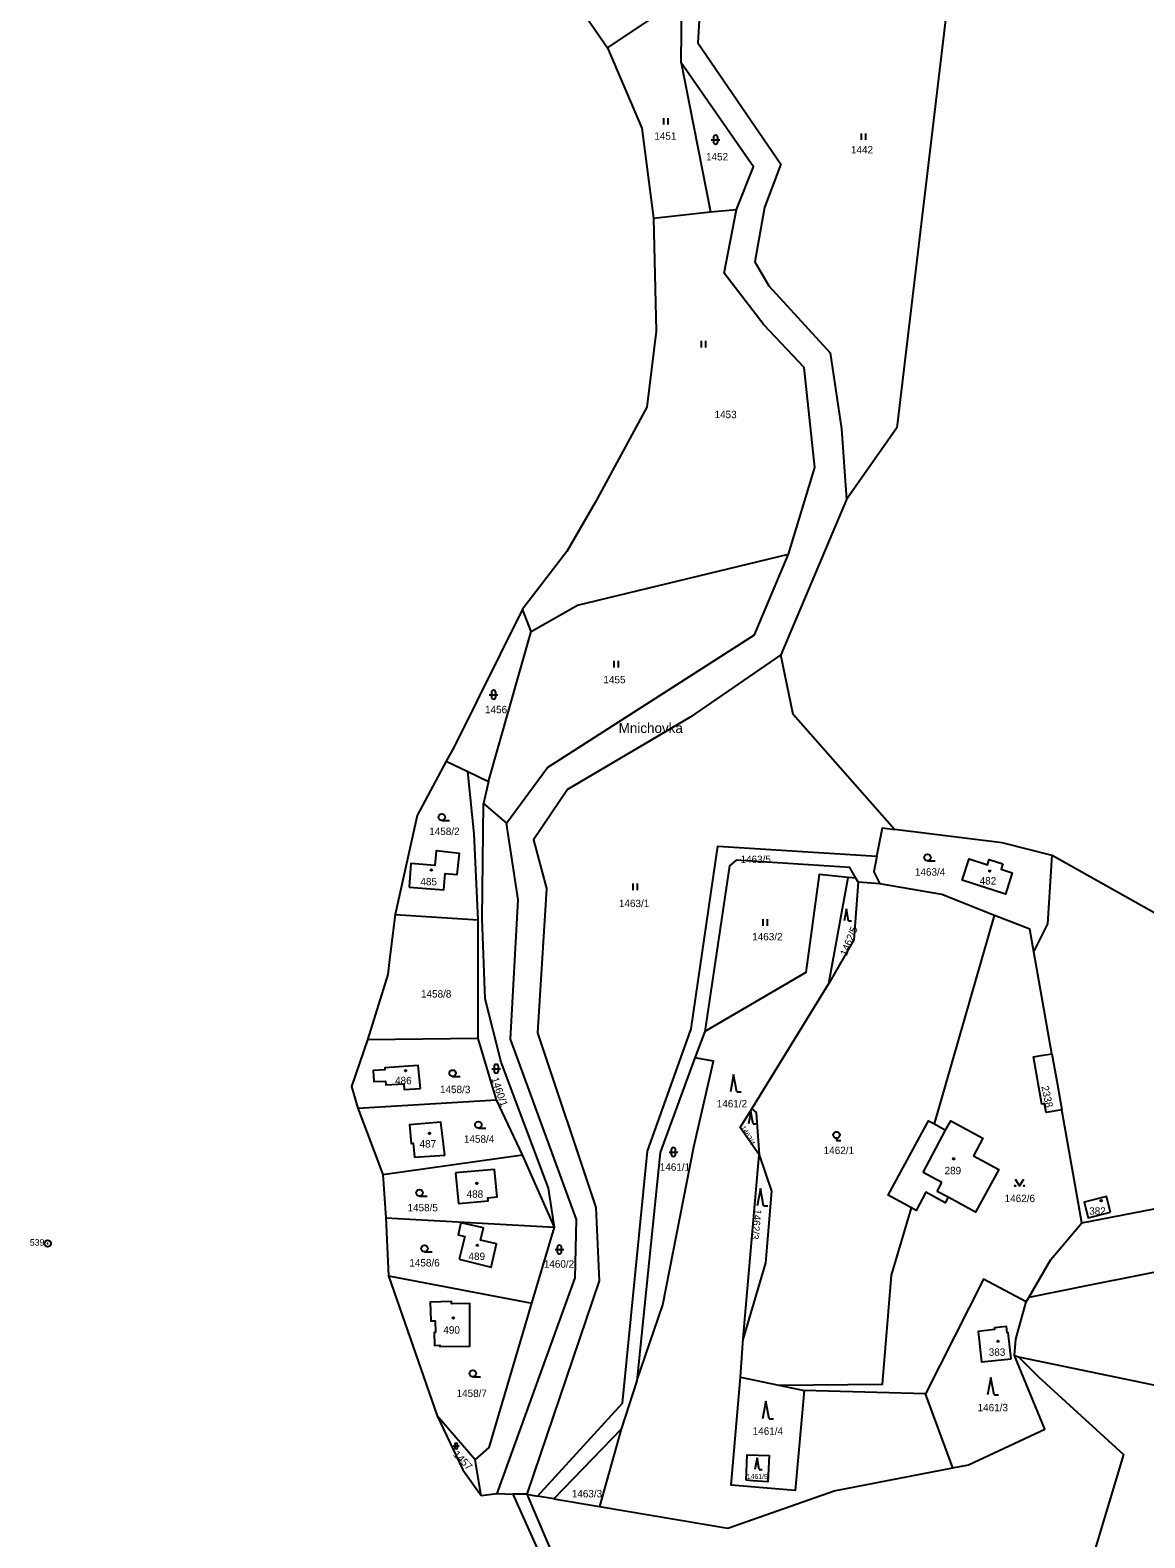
# Model space of a CAD drawing. Extents: x -725728 to -720881, y -1068679 to -1063504.
# Drawn here: x -723770.1 to -723514.8, y -1066391.7 to -1066046.1 of the extents above; entities that cross this region are included whole.
import ezdxf

# ---------------------------------------------------------------- set-up
doc = ezdxf.new("R2010")
doc.units = 0
for name, color, linetype in [('Hranice parcel', 7, 'Continuous'), ('Parcelní čísla', 7, 'Continuous'), ('Pop  PČ popisy', 7, 'Continuous'), ('Vnitřní kresba', 7, 'Continuous'), ('Značky bodu BP', 7, 'Continuous'), ('Značky budov', 7, 'Continuous'), ('Značky kultur', 7, 'Continuous')]:
    doc.layers.add(name, color=color, linetype=linetype)

# ---------------------------------------------------------------- blocks, each defined once
blk = doc.blocks.new('1.01_1')
at = {"layer": 'Značky bodu BP'}
for radius in [0.075, 0.003]:
    blk.add_circle((0, 0), radius, dxfattribs=at)
blk = doc.blocks.new('4.02_3')
at = {"layer": 'Značky budov'}
blk.add_circle((-0.001, 0), 0.0175, dxfattribs=at)
blk = doc.blocks.new('4.02_4')
at = {"layer": 'Značky budov'}
blk.add_circle((-0.001, 0), 0.0175, dxfattribs=at)
blk = doc.blocks.new('3.16_2')
at = {"layer": 'Značky kultur'}
for p, q in [((-0.1, 0.1), (0.1, 0.1)), ((-0.05, 0.15), (-0.05, 0.05)), ((0.05, 0.05), (0.05, 0.15))]:
    blk.add_line(p, q, dxfattribs=at)
for centre, start, end in [((0, 0.15), 0, 180), ((0, 0.05), 180, 359.9879)]:
    blk.add_arc(centre, 0.05, start, end, dxfattribs=at)
blk = doc.blocks.new('3.16_3')
at = {"layer": 'Značky kultur'}
for p, q in [((-0.1, 0.1), (0.1, 0.1)), ((-0.05, 0.15), (-0.05, 0.05)), ((0.05, 0.05), (0.05, 0.15))]:
    blk.add_line(p, q, dxfattribs=at)
for centre, start, end in [((0, 0.15), 0, 180), ((0, 0.05), 180, 359.9879)]:
    blk.add_arc(centre, 0.05, start, end, dxfattribs=at)
blk = doc.blocks.new('3.16_4')
at = {"layer": 'Značky kultur'}
for p, q in [((-0.067, 0.067), (0.067, 0.067)), ((-0.034, 0.101), (-0.034, 0.033)), ((0.033, 0.033), (0.033, 0.101))]:
    blk.add_line(p, q, dxfattribs=at)
for centre, start, end in [((0, 0.1), 0, 180), ((0, 0.033), 180, 359.9879)]:
    blk.add_arc(centre, 0.0335, start, end, dxfattribs=at)
blk = doc.blocks.new('3.04_2')
at = {"layer": 'Značky kultur'}
blk.add_line((0.001, 0), (0.176, 0), dxfattribs=at)
blk.add_circle((0.001, 0.075), 0.075, dxfattribs=at)
blk = doc.blocks.new('3.08_1')
at = {"layer": 'Značky kultur'}
for p, q in [((0, 0.4), (-0.075, 0)), ((0.075, 0), (0, 0.4)), ((0.075, 0), (0.175, 0))]:
    blk.add_line(p, q, dxfattribs=at)
blk = doc.blocks.new('3.08_2')
at = {"layer": 'Značky kultur'}
for p, q in [((0, 0.4), (-0.075, 0)), ((0.075, 0), (0, 0.4)), ((0.075, 0), (0.175, 0))]:
    blk.add_line(p, q, dxfattribs=at)
blk = doc.blocks.new('3.05_1')
at = {"layer": 'Značky kultur'}
for p, q in [((0, 0.05), (0, 0)), ((0, 0), (0.1, 0))]:
    blk.add_line(p, q, dxfattribs=at)
blk.add_circle((0, 0.125), 0.075, dxfattribs=at)
blk = doc.blocks.new('3.08_3')
at = {"layer": 'Značky kultur'}
for p, q in [((0, 0.268), (-0.05, 0)), ((0.05, 0), (0, 0.268)), ((0.05, 0), (0.117, 0))]:
    blk.add_line(p, q, dxfattribs=at)
blk = doc.blocks.new('3.14_1')
at = {"layer": 'Značky kultur'}
blk.add_lwpolyline([(-0.1, 0.15), (0, 0), (0.1, 0.15)], dxfattribs=at)
for centre in [(-0.1, 0), (0.1, 0)]:
    blk.add_circle(centre, 0.01, dxfattribs=at)
blk = doc.blocks.new('3.06_1')
at = {"layer": 'Značky kultur'}
for p, q in [((-0.051, 0), (-0.051, 0.15)), ((0.049, 0), (0.049, 0.15))]:
    blk.add_line(p, q, dxfattribs=at)
blk = doc.blocks.new('3.06_2')
at = {"layer": 'Značky kultur'}
for p, q in [((-0.051, 0), (-0.051, 0.15)), ((0.049, 0), (0.049, 0.15))]:
    blk.add_line(p, q, dxfattribs=at)

msp = doc.modelspace()

# ---------------------------------------------------------------- linework, layer by layer
at = {"layer": 'Hranice parcel'}
for p, q in [((-723657.42, -1066021.66), (-723637.9, -1066050.19)), ((-723637.9, -1066050.19), (-723620.88, -1066038.78)), ((-723621.04, -1066053.65), (-723620.88, -1066038.78)), ((-723621.04, -1066053.65), (-723614.26, -1066087.74)), ((-723627.37, -1066089.23), (-723614.26, -1066087.74)), ((-723614.26, -1066087.74), (-723608.35, -1066087.21)), ((-723627.37, -1066089.23), (-723626.75, -1066115.14)), ((-723583.15, -1066153.73), (-723598.2, -1066189.32)), ((-723657.35, -1066178.8), (-723673.02, -1066210.37)), ((-723655.38, -1066183.94), (-723657.35, -1066178.8)), ((-723665.14, -1066218.31), (-723655.38, -1066183.94)), ((-723673.02, -1066210.37), (-723674.81, -1066213.69)), ((-723674.81, -1066213.69), (-723669.89, -1066216.04)), ((-723669.89, -1066216.04), (-723665.14, -1066218.31)), ((-723665.14, -1066218.31), (-723666.25, -1066223.39)), ((-723666.25, -1066223.39), (-723660.99, -1066227.86)), ((-723472.65, -1066270.88), (-723536.02, -1066235.3)), ((-723587.19, -1066264.58), (-723582.79, -1066240.31)), ((-723580.99, -1066240.5), (-723582.79, -1066240.31)), ((-723580.46, -1066241.43), (-723580.99, -1066240.5)), ((-723575.53, -1066241.81), (-723580.46, -1066241.43)), ((-723686.47, -1066248.79), (-723687.76, -1066259.13)), ((-723686.47, -1066248.79), (-723667.46, -1066250.03)), ((-723667.46, -1066277.21), (-723667.46, -1066250.03)), ((-723563.01, -1066296.81), (-723549.24, -1066249)), ((-723536.1, -1066280.71), (-723540.22, -1066257.35)), ((-723604.82, -1066293.31), (-723587.19, -1066264.58)), ((-723667.46, -1066277.21), (-723692.86, -1066277.53)), ((-723663.29, -1066291.26), (-723667.46, -1066277.21)), ((-723615.57, -1066275.59), (-723617.86, -1066281.62)), ((-723695.03, -1066293.18), (-723663.29, -1066291.26)), ((-723657.32, -1066303.88), (-723663.29, -1066291.26)), ((-723695.03, -1066293.18), (-723689.33, -1066308.38)), ((-723529.28, -1066319.44), (-723533.84, -1066293.56)), ((-723689.33, -1066308.38), (-723657.32, -1066303.88)), ((-723650.04, -1066320.48), (-723657.32, -1066303.88)), ((-723606.77, -1066345.97), (-723603.15, -1066303.87)), ((-723689.33, -1066308.38), (-723688.62, -1066318.3)), ((-723688.62, -1066318.3), (-723650.04, -1066320.48)), ((-723688.62, -1066318.3), (-723688.02, -1066331.63)), ((-723655.17, -1066337.87), (-723650.04, -1066320.48)), ((-723688.02, -1066331.63), (-723655.17, -1066337.87)), ((-723688.02, -1066331.63), (-723676.86, -1066363.69)), ((-723541.97, -1066337.59), (-723541.37, -1066336.55)), ((-723607.44, -1066354.85), (-723606.77, -1066345.97)), ((-723544.67, -1066349.87), (-723543.73, -1066350.16)), ((-723543.73, -1066350.16), (-723477.82, -1066363.84)), ((-723607.44, -1066354.85), (-723598.67, -1066356.68)), ((-723631.13, -1066355.7), (-723634.75, -1066366.73)), ((-723598.67, -1066356.68), (-723592.84, -1066357.9)), ((-723565.03, -1066358.67), (-723592.84, -1066357.9)), ((-723558.75, -1066375.59), (-723565.03, -1066358.67)), ((-723668.21, -1066373.74), (-723676.86, -1066363.69)), ((-723634.75, -1066366.73), (-723650.13, -1066382.7)), ((-723634.75, -1066366.73), (-723639.68, -1066384.46)), ((-723666.84, -1066381.93), (-723668.21, -1066373.74)), ((-723666.84, -1066381.93), (-723663.13, -1066381.46)), ((-723663.13, -1066381.46), (-723659.56, -1066381.66)), ((-723656.36, -1066381.65), (-723659.56, -1066381.66)), ((-723656.36, -1066381.65), (-723653.87, -1066382.07)), ((-723650.13, -1066382.7), (-723653.87, -1066382.07)), ((-723650.13, -1066382.7), (-723639.68, -1066384.46))]:
    msp.add_line(p, q, dxfattribs=at)
for points in [[(-723518.58, -1065955.58), (-723522.25, -1065957.07), (-723549.65, -1065994.94), (-723555.34, -1066009.84), (-723559.09, -1066032.13), (-723571.59, -1066137.3), (-723583.15, -1066153.73)], [(-723617.04, -1066034.8), (-723616.41, -1066036.12), (-723617.18, -1066049.06), (-723598.21, -1066076.89), (-723601.95, -1066086.76), (-723604.16, -1066099.27), (-723600.93, -1066104.71), (-723586.9, -1066120.12), (-723584.26, -1066137.47), (-723583.15, -1066153.73)], [(-723637.9, -1066050.19), (-723630.04, -1066068.59), (-723627.37, -1066089.23)], [(-723608.35, -1066087.21), (-723604.43, -1066077.45), (-723621.04, -1066053.65)], [(-723596.45, -1066166.2), (-723590.39, -1066146.35), (-723592.81, -1066123.46), (-723602.05, -1066113.64), (-723611.14, -1066101.82), (-723608.35, -1066087.21)], [(-723626.75, -1066115.14), (-723628.87, -1066132.57), (-723640.68, -1066154.4), (-723647.2, -1066165.61), (-723657.35, -1066178.8)], [(-723660.99, -1066227.86), (-723651.6, -1066215.14), (-723604.19, -1066184.68), (-723596.45, -1066166.2)], [(-723655.38, -1066183.94), (-723644.77, -1066177.88), (-723596.45, -1066166.2)], [(-723598.2, -1066189.32), (-723618.94, -1066203.55), (-723647.02, -1066220.16), (-723654.84, -1066231.66), (-723651.88, -1066242.81), (-723653.94, -1066275.92), (-723640.54, -1066315.95), (-723639.78, -1066332.72), (-723656.36, -1066381.65)], [(-723572.17, -1066229.3), (-723595.35, -1066202.96), (-723598.2, -1066189.32)], [(-723674.81, -1066213.69), (-723681.49, -1066226.08), (-723686.47, -1066248.79)], [(-723667.46, -1066250.03), (-723668.41, -1066230.33), (-723669.89, -1066216.04)], [(-723650.04, -1066320.48), (-723651.42, -1066311.51), (-723662.23, -1066282.61), (-723665.86, -1066268.16), (-723666.56, -1066249.81), (-723666.25, -1066223.39)], [(-723663.13, -1066381.46), (-723645.3, -1066332.08), (-723644.97, -1066318.66), (-723660.1, -1066277.35), (-723658.33, -1066245.44), (-723660.99, -1066227.86)], [(-723576.18, -1066235.47), (-723574.91, -1066228.95), (-723572.17, -1066229.3)], [(-723536.02, -1066235.3), (-723547.47, -1066232.4), (-723572.17, -1066229.3)], [(-723653.87, -1066382.07), (-723634.43, -1066360.78), (-723628.69, -1066303.07), (-723618.74, -1066274.99), (-723612.64, -1066233.15), (-723576.18, -1066235.47)], [(-723683.33, -1066242.52), (-723675.38, -1066243.18), (-723675.03, -1066239.39), (-723672.27, -1066239.65), (-723671.73, -1066234.83), (-723677.12, -1066234.23), (-723677.4, -1066237.59), (-723682.88, -1066237.13), (-723683.33, -1066242.52)], [(-723580.99, -1066240.5), (-723582.41, -1066238.02), (-723608.42, -1066236.34), (-723609.93, -1066237.64), (-723615.57, -1066275.59)], [(-723576.18, -1066235.47), (-723576.88, -1066239.06), (-723575.53, -1066241.81)], [(-723547.32, -1066237.2), (-723547.73, -1066238.45), (-723545.2, -1066239.28), (-723546.76, -1066244.16), (-723556.62, -1066240.92), (-723555.02, -1066236.05), (-723550.84, -1066237.42), (-723550.43, -1066236.18), (-723547.32, -1066237.2)], [(-723540.22, -1066257.35), (-723537.06, -1066250.96), (-723536.02, -1066235.3)], [(-723582.79, -1066240.31), (-723589.43, -1066239.6), (-723592.49, -1066262.07), (-723615.57, -1066275.59)], [(-723580.46, -1066241.43), (-723581.43, -1066254.58), (-723587.19, -1066264.58)], [(-723549.24, -1066249), (-723561.29, -1066244.24), (-723575.53, -1066241.81)], [(-723540.22, -1066257.35), (-723541.13, -1066252.2), (-723549.24, -1066249)], [(-723687.76, -1066259.13), (-723688.18, -1066262.53), (-723692.86, -1066277.53)], [(-723692.86, -1066277.53), (-723696.49, -1066288.19), (-723695.03, -1066293.18)], [(-723617.86, -1066281.62), (-723625.82, -1066303.34), (-723631.13, -1066355.7)], [(-723631.13, -1066355.7), (-723625.18, -1066338.23), (-723618.13, -1066302.02), (-723613.6, -1066282.45), (-723617.86, -1066281.62)], [(-723533.84, -1066293.56), (-723537.39, -1066294.19), (-723537.76, -1066292.12), (-723538.44, -1066292.24), (-723540.34, -1066281.45), (-723538.07, -1066281.06), (-723536.1, -1066280.71)], [(-723536.1, -1066280.71), (-723534.85, -1066287.82), (-723533.84, -1066293.56)], [(-723680.73, -1066288.68), (-723681.24, -1066283.37), (-723688.85, -1066283.97), (-723688.83, -1066284.43), (-723691.51, -1066284.57), (-723691.38, -1066287.1), (-723688.69, -1066286.96), (-723688.65, -1066287.82), (-723684.49, -1066287.61), (-723684.43, -1066288.87), (-723680.73, -1066288.68)], [(-723603.15, -1066303.87), (-723607.51, -1066297.59), (-723604.82, -1066293.31)], [(-723604.82, -1066293.31), (-723603.86, -1066294.14), (-723603.15, -1066303.87)], [(-723568.23, -1066316.05), (-723573.59, -1066313.14), (-723564.33, -1066296.09), (-723563.01, -1066296.81)], [(-723563.01, -1066296.81), (-723560.43, -1066298.21), (-723559.26, -1066296.06), (-723551.88, -1066300.07), (-723554.05, -1066304.07), (-723548.27, -1066307.21), (-723553.6, -1066317.03), (-723559.89, -1066313.61), (-723560.56, -1066314.84), (-723564.96, -1066312.45), (-723567.21, -1066316.6), (-723568.23, -1066316.05)], [(-723675.15, -1066303.92), (-723676.03, -1066296.38), (-723683.18, -1066297.02), (-723682.8, -1066301.26), (-723682.36, -1066301.22), (-723682.07, -1066304.43), (-723675.15, -1066303.92)], [(-723603.15, -1066303.87), (-723600.32, -1066312.24), (-723601.68, -1066328.6), (-723606.77, -1066345.97)], [(-723672.68, -1066308.02), (-723671.99, -1066315.03), (-723665.21, -1066314.41), (-723665.27, -1066313.7), (-723663.15, -1066313.51), (-723663.72, -1066307.23), (-723672.68, -1066308.02)], [(-723529.28, -1066319.44), (-723496.9, -1066313.16), (-723483.13, -1066313.27), (-723472.01, -1066313.77), (-723472.61, -1066322.31)], [(-723522.7, -1066317.05), (-723523.6, -1066313.43), (-723528.69, -1066314.69), (-723527.79, -1066318.31), (-723522.7, -1066317.05)], [(-723598.67, -1066356.68), (-723574.86, -1066356.43), (-723572.86, -1066331.46), (-723568.23, -1066316.05)], [(-723671.81, -1066327.79), (-723664.53, -1066329.61), (-723663.28, -1066324.27), (-723666.94, -1066323.41), (-723666.29, -1066320.64), (-723671.43, -1066319.43), (-723672.08, -1066322.2), (-723670.55, -1066322.56), (-723671.81, -1066327.79)], [(-723541.37, -1066336.55), (-723536.36, -1066327.85), (-723529.28, -1066319.44)], [(-723472.98, -1066327.41), (-723492.44, -1066326.79), (-723527.77, -1066333.84), (-723541.37, -1066336.55)], [(-723541.97, -1066337.59), (-723551.73, -1066332.37), (-723565.03, -1066358.67)], [(-723677.25, -1066344.57), (-723677.55, -1066344.58), (-723677.46, -1066347.56), (-723676.27, -1066347.52), (-723676.26, -1066347.77), (-723669.38, -1066347.69), (-723669.41, -1066337.94), (-723673.57, -1066338.06), (-723673.59, -1066337.52), (-723678.45, -1066337.66), (-723678.32, -1066341.93), (-723677.33, -1066341.9), (-723677.25, -1066344.57)], [(-723544.67, -1066349.87), (-723544.36, -1066346.09), (-723541.97, -1066337.59)], [(-723668.21, -1066373.74), (-723665, -1066370.94), (-723655.17, -1066337.87)], [(-723545.41, -1066350.59), (-723546.1, -1066344.62), (-723546.35, -1066344.65), (-723546.52, -1066343.18), (-723549.25, -1066343.49), (-723549.21, -1066343.9), (-723552.95, -1066344.33), (-723552.2, -1066351.34), (-723545.41, -1066350.59)], [(-723558.75, -1066375.59), (-723555.17, -1066374.89), (-723537.68, -1066366.74), (-723544.67, -1066349.87)], [(-723543.73, -1066350.16), (-723539.14, -1066354.78), (-723519.69, -1066372.54), (-723529.78, -1066406.11)], [(-723592.84, -1066357.9), (-723594.87, -1066380.81), (-723609.57, -1066379.58), (-723607.44, -1066354.85)], [(-723676.86, -1066363.69), (-723671.02, -1066376.1), (-723666.84, -1066381.93)], [(-723639.68, -1066384.46), (-723610.28, -1066389.4), (-723585.94, -1066380.91), (-723558.75, -1066375.59)], [(-723606.12, -1066378.45), (-723605.9, -1066372.65), (-723600.88, -1066372.79), (-723601.12, -1066378.85), (-723604.57, -1066378.56), (-723606.12, -1066378.45)], [(-723656.36, -1066381.65), (-723645.07, -1066408.18), (-723664.35, -1066461.6), (-723676.78, -1066477.07), (-723686.18, -1066504.27), (-723706.24, -1066537.76), (-723718.24, -1066552.24), (-723725.64, -1066580.73)], [(-723659.56, -1066381.66), (-723647.59, -1066408.34), (-723666.2, -1066460.63)]]:
    msp.add_lwpolyline(points, dxfattribs=at)
at = {"layer": 'Vnitřní kresba'}
for p, q in [((-723565.57, -1066307.91), (-723560.43, -1066298.21)), ((-723561.31, -1066310.22), (-723565.57, -1066307.91)), ((-723562.4, -1066312.25), (-723561.31, -1066310.22)), ((-723559.89, -1066313.61), (-723562.4, -1066312.25))]:
    msp.add_line(p, q, dxfattribs=at)

# ---------------------------------------------------------------- block references
at = {"layer": 'Značky bodu BP', "xscale": 10, "yscale": 10}
msp.add_blockref('1.01_1', (-723766.07, -1066324.2), dxfattribs=at)
at = {"layer": 'Značky budov', "xscale": 10, "yscale": 10}
for name, p in [('4.02_3', (-723678.19, -1066238.6)), ('4.02_3', (-723550.33, -1066238.86)), ('4.02_3', (-723684.08, -1066284.59)), ('4.02_3', (-723678.62, -1066298.96)), ('4.02_3', (-723558.6, -1066304.79)), ('4.02_4', (-723667.78, -1066310.39)), ('4.02_4', (-723524.81, -1066314.39)), ('4.02_3', (-723667.68, -1066324.59)), ('4.02_3', (-723673.18, -1066341.29)), ('4.02_3', (-723548.43, -1066346.59))]:
    msp.add_blockref(name, p, dxfattribs=at)
at = {"layer": 'Značky kultur', "xscale": 10, "yscale": 10}
for name, p in [('3.06_1', (-723624.44, -1066067.78)), ('3.16_2', (-723613.12, -1066072.24)), ('3.06_1', (-723579.17, -1066071.31)), ('3.06_1', (-723615.82, -1066118.83)), ('3.06_1', (-723635.82, -1066192.2)), ('3.16_3', (-723663.95, -1066199.43)), ('3.04_2', (-723675.81, -1066227.23)), ('3.04_2', (-723564.62, -1066236.47)), ('3.06_1', (-723631.47, -1066243.21)), ('3.08_3', (-723583.16, -1066250.22)), ('3.06_2', (-723601.7, -1066251.4)), ('3.04_2', (-723673.35, -1066285.94)), ('3.16_3', (-723663.36, -1066285.14)), ('3.08_1', (-723608.98, -1066289.45)), ('3.08_3', (-723605.05, -1066296.74)), ('3.04_2', (-723667.46, -1066297.73)), ('3.05_1', (-723585.44, -1066300.58)), ('3.16_2', (-723622.78, -1066304.23)), ('3.14_1', (-723543.49, -1066310.99)), ('3.04_2', (-723680.93, -1066313.32)), ('3.08_1', (-723602.87, -1066315.6)), ('3.04_2', (-723679.81, -1066326.09)), ('3.16_2', (-723648.89, -1066326.58)), ('3.04_2', (-723668.72, -1066354.73)), ('3.08_2', (-723550.09, -1066358.89)), ('3.08_1', (-723601.6, -1066364.34)), ('3.16_4', (-723672.53, -1066371.25)), ('3.08_3', (-723603.62, -1066376.02))]:
    msp.add_blockref(name, p, dxfattribs=at)

# ---------------------------------------------------------------- texts
at = {"layer": 'Parcelní čísla'}
for s, height, p in [('1451', 1.7, (-723627.14, -1066071.25)), ('1452', 1.7, (-723615.31, -1066076)), ('1442', 1.7, (-723582.11, -1066074.4)), ('1453', 1.7, (-723613.36, -1066135.06)), ('1455', 1.7, (-723638.81, -1066195.82)), ('1456', 1.7, (-723665.92, -1066202.68)), ('1458/2', 1.7, (-723678.69, -1066230.6)), ('1463/5', 1.7, (-723607.4, -1066237.01)), ('485', 1.7, (-723680.72, -1066242.11)), ('1463/4', 1.7, (-723567.47, -1066239.9)), ('482', 1.7, (-723552.64, -1066241.93)), ('1463/1', 1.7, (-723635.26, -1066247.11)), ('1463/2', 1.7, (-723604.74, -1066254.73)), ('1458/8', 1.7, (-723680.58, -1066267.84)), ('486', 1.7, (-723686.52, -1066287.7)), ('1458/3', 1.7, (-723676.23, -1066289.74)), ('1461/2', 1.7, (-723612.85, -1066293)), ('1458/4', 1.7, (-723670.76, -1066301.11)), ('487', 1.7, (-723680.91, -1066302.21)), ('1462/1', 1.7, (-723588.37, -1066303.71)), ('1461/1', 1.7, (-723625.9, -1066307.53)), ('289', 1.7, (-723560.68, -1066308.33)), ('488', 1.7, (-723670.14, -1066313.71)), ('1462/6', 1.7, (-723546.92, -1066314.71)), ('1458/5', 1.7, (-723683.67, -1066316.83)), ('382', 1.7, (-723527.56, -1066317.6)), ('489', 1.7, (-723669.71, -1066327.98)), ('1458/6', 1.7, (-723683.25, -1066329.47)), ('1460/2', 1.7, (-723652.46, -1066329.74)), ('490', 1.7, (-723675.46, -1066344.86)), ('383', 1.7, (-723550.56, -1066349.93)), ('1458/7', 1.7, (-723672.44, -1066359.37)), ('1461/3', 1.7, (-723553.11, -1066362.64)), ('1461/4', 1.7, (-723604.62, -1066368.03)), ('1461/5', 1.14, (-723605.97, -1066378.15)), ('1463/3', 1.7, (-723646.05, -1066382.38))]:
    msp.add_text(s, height=height, dxfattribs=at).set_placement(p)
for s, height, rotation, p in [('1462/5', 1.7, 68, (-723583.11, -1066258.44)), ('1460/1', 1.7, 289, (-723664.51, -1066286.43)), ('2338', 1.7, 282, (-723538.53, -1066288.24)), ('1462/4', 1.14, 300, (-723607.37, -1066297.6)), ('1462/3', 1.7, 264, (-723604.26, -1066316.25)), ('1457', 1.7, 314, (-723673.37, -1066372.66))]:
    msp.add_text(s, height=height, rotation=rotation, dxfattribs=at).set_placement(p)
at = {"layer": 'Pop  PČ popisy'}
msp.add_text('Mnichovka', height=2.3, dxfattribs=at).set_placement((-723635.31, -1066207.22))
at = {"layer": 'Značky bodu BP'}
msp.add_text('539', height=1.5, dxfattribs=at).set_placement((-723770.17, -1066324.7))

doc.saveas('drawing.dxf')
